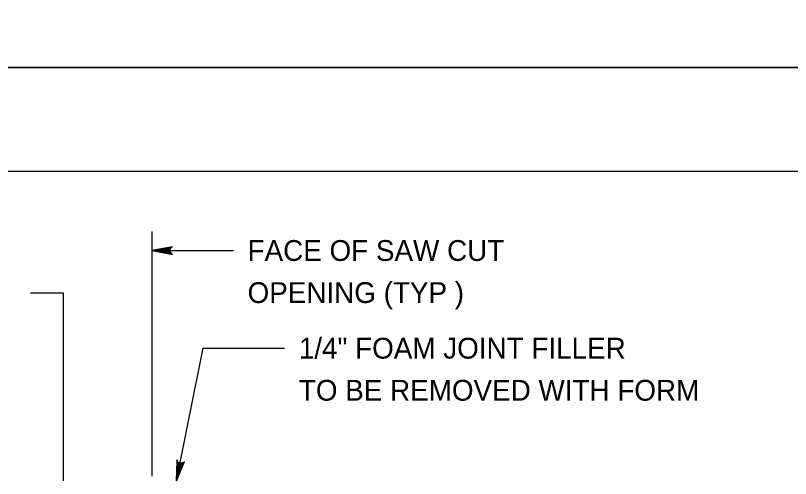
# Model space of a CAD drawing. Extents: x 636530 to 644067, y 294168 to 299122.
# Drawn here: x 638270.5 to 638382.3, y 298267.2 to 298334 of the extents above; entities that cross this region are included whole.
import ezdxf

# ---------------------------------------------------------------- set-up
doc = ezdxf.new("R2010")
doc.units = 0
doc.layers.add('1', color=7, linetype='Continuous')
doc.layers.add('PLT-BNDY', color=7, linetype='Continuous')

msp = doc.modelspace()

# ---------------------------------------------------------------- linework, layer by layer
at = {"layer": '1'}
for p, q in [((638991.78, 298311.48), (638205.78, 298311.48)), ((638290.21, 298302.8), (638290.21, 298267.54)), ((638290.21, 298300.07), (638301.96, 298300.07)), ((638272.71, 298293.98), (638277.41, 298293.98)), ((638277.41, 298293.98), (638277.41, 298266.86)), ((638293.77, 298266.86), (638297.59, 298285.98)), ((638297.59, 298285.98), (638309.34, 298285.98))]:
    msp.add_line(p, q, dxfattribs=at)
for points in [[(638290.21, 298300.07), (638293.19, 298299.51), (638293.08, 298299.59), (638292.96, 298299.67), (638292.91, 298299.77), (638292.85, 298299.87), (638292.83, 298299.97), (638292.81, 298300.07), (638292.83, 298300.17), (638292.85, 298300.27), (638292.91, 298300.37), (638292.96, 298300.47), (638293.08, 298300.55), (638293.19, 298300.62), (638290.21, 298300.07), (638293.08, 298300.55), (638292.96, 298300.47), (638290.21, 298300.07), (638292.91, 298300.37), (638292.85, 298300.27), (638290.21, 298300.07), (638292.83, 298300.17), (638292.81, 298300.07), (638290.21, 298300.07), (638292.83, 298299.97), (638292.85, 298299.87), (638290.21, 298300.07), (638292.91, 298299.77), (638292.96, 298299.67), (638290.21, 298300.07), (638293.08, 298299.59)], [(638293.77, 298266.86), (638294.9, 298269.67), (638294.8, 298269.57), (638294.7, 298269.48), (638294.59, 298269.44), (638294.48, 298269.4), (638294.38, 298269.4), (638294.28, 298269.41), (638294.18, 298269.44), (638294.09, 298269.48), (638294, 298269.56), (638293.92, 298269.63), (638293.86, 298269.76), (638293.8, 298269.89), (638293.77, 298266.86), (638293.86, 298269.76), (638293.92, 298269.63), (638293.77, 298266.86), (638294, 298269.56), (638294.09, 298269.48), (638293.77, 298266.86), (638294.18, 298269.44), (638294.28, 298269.41), (638293.77, 298266.86), (638294.38, 298269.4), (638294.48, 298269.4), (638293.77, 298266.86), (638294.59, 298269.44), (638294.7, 298269.48), (638293.77, 298266.86), (638294.8, 298269.57)]]:
    msp.add_lwpolyline(points, dxfattribs=at)
at = {"layer": 'PLT-BNDY'}
for points in [[(638165.78, 298920.48), (639006.78, 298920.48), (639006.78, 298326.48), (638165.78, 298326.48)], [(638165.78, 298326.48), (639006.78, 298326.48), (639006.78, 297732.48), (638165.78, 297732.48)]]:
    msp.add_lwpolyline(points, close=True, dxfattribs=at)

# ---------------------------------------------------------------- texts
at = {"layer": '1'}
for s, p in [('FACE OF SAW CUT', (638304, 298298.58)), ('OPENING (TYP )', (638304, 298292.51)), ('1/4" FOAM JOINT FILLER', (638311.39, 298284.49)), ('TO BE REMOVED WITH FORM', (638311.39, 298278.42))]:
    msp.add_text(s, height=3, dxfattribs=at).set_placement(p)

doc.saveas('drawing.dxf')
